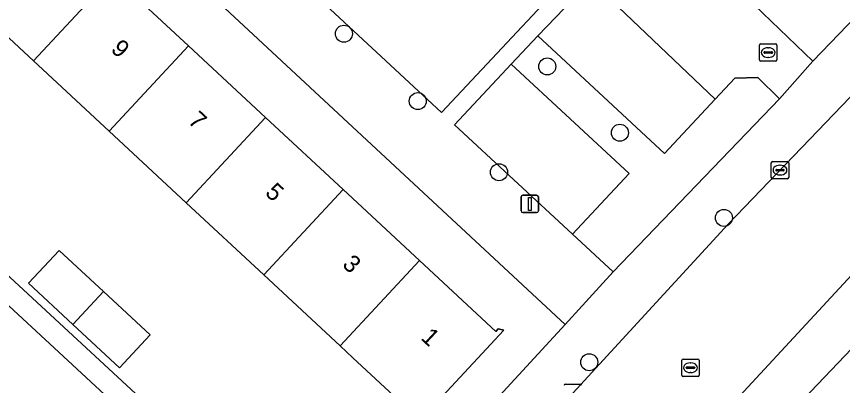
# Model space of a CAD drawing. Extents: x 159217 to 160349, y 381246 to 382172.
# Drawn here: x 159886.39 to 159933.87, y 381700.45 to 381721.67 of the extents above; entities that cross this region are included whole.
import ezdxf

# ---------------------------------------------------------------- set-up
doc = ezdxf.new("R2010")
doc.units = 0
for name, color, linetype in [('IMGEO_Boom', 7, 'Continuous'), ('IMGEO_Erf', 7, 'Continuous'), ('IMGEO_Groenvoorziening', 7, 'Continuous'), ('IMGEO_Kolk', 7, 'Continuous'), ('IMGEO_Lichtmast', 7, 'Continuous'), ('IMGEO_Pand', 7, 'Continuous'), ('IMGEO_Pand_nummerreeks', 7, 'Continuous'), ('IMGEO_Parkeervlak_open', 7, 'Continuous'), ('IMGEO_Rijbaan_lokaal_open', 7, 'Continuous'), ('IMGEO_Rioolput', 7, 'Continuous'), ('IMGEO_Voetpad_open', 7, 'Continuous')]:
    doc.layers.add(name, color=color, linetype=linetype)

msp = doc.modelspace()

# ---------------------------------------------------------------- linework, layer by layer
at = {"layer": 'IMGEO_Boom'}
for centre in [(159905.21, 381720.685), (159916.9, 381718.8), (159909.456, 381716.811), (159921.07, 381714.99), (159914.124, 381712.719), (159927.054, 381710.093), (159919.313, 381701.789)]:
    msp.add_circle(centre, 0.489, dxfattribs=at)
at = {"layer": 'IMGEO_Erf'}
for points in [[(159912.866, 381746.248), (159915.343, 381743.919), (159913.599, 381742.064), (159917.267, 381738.616), (159919.012, 381740.471), (159921.63, 381738.01), (159924.112, 381735.677), (159922.368, 381733.821), (159926.13, 381730.285), (159927.875, 381732.14), (159930.394, 381729.772), (159932.971, 381727.35), (159931.227, 381725.494), (159931.977, 381724.789), (159930.775, 381723.569), (159927.022, 381727.18), (159925.461, 381725.558), (159932.171, 381719.107), (159948.046, 381735.626), (159932.798, 381750)], [(159847.871, 381715.151), (159862.984, 381701.234), (159876.444, 381715.527), (159904.584, 381689.472), (159917.923, 381703.96), (159873.098, 381745.66)], [(159955.211, 381724.431), (159931.645, 381699.69), (159903.156, 381668.59)]]:
    msp.add_lwpolyline(points, dxfattribs=at)
for points in [[(159904.989, 381702.728), (159900.602, 381706.809), (159896.139, 381710.961), (159891.711, 381715.08), (159887.361, 381719.127), (159883.151, 381723.044), (159882.945, 381722.822), (159882.765, 381722.99), (159884.38, 381724.726), (159887.785, 381728.386), (159887.946, 381728.236), (159887.703, 381727.975), (159891.932, 381724.04), (159896.283, 381719.994), (159900.711, 381715.874), (159905.173, 381711.722), (159909.56, 381707.641), (159913.942, 381703.565), (159914.075, 381703.708), (159914.398, 381703.634), (159909.356, 381698.214), (159909.152, 381698.404), (159909.377, 381698.646), (159905.716, 381702.051)], [(159891.393, 381705.861), (159894.078, 381703.362), (159892.317, 381701.469), (159889.631, 381703.968), (159887.089, 381706.333), (159888.85, 381708.226)]]:
    msp.add_lwpolyline(points, close=True, dxfattribs=at)
at = {"layer": 'IMGEO_Groenvoorziening'}
for points in [[(159922.535, 381727.028), (159907.811, 381740.342), (159897.5, 381728.531), (159910.812, 381716.158), (159920.372, 381726.361), (159921.246, 381725.68)], [(159923.642, 381713.794), (159916.353, 381720.566), (159914.822, 381718.939), (159921.61, 381712.637), (159918.348, 381709.154), (159920.684, 381706.983), (159930.249, 381716.931), (159929.003, 381718.166), (159927.673, 381718.131), (159926.55, 381716.922)], [(159918.348, 381709.154), (159921.61, 381712.637), (159914.822, 381718.939), (159911.573, 381715.452)]]:
    msp.add_lwpolyline(points, close=True, dxfattribs=at)
msp.add_lwpolyline([(159903.728, 381688.543), (159877.305, 381713.035), (159875.829, 381712.89), (159864.051, 381700.243), (159868.505, 381696.104), (159876.898, 381705.634), (159896.16, 381688.389), (159887.008, 381678.914), (159888.492, 381677.536)], dxfattribs=at)
at = {"layer": 'IMGEO_Kolk'}
for p, q in [((159929.097, 381719.173), (159929.097, 381720.025)), ((159929.172, 381720.099), (159930.024, 381720.099)), ((159929.585, 381719.879), (159929.61, 381719.879)), ((159930.098, 381720.025), (159930.098, 381719.173)), ((159929.356, 381719.593), (159929.356, 381719.605)), ((159929.794, 381719.556), (159929.396, 381719.556)), ((159929.399, 381719.642), (159929.797, 381719.642)), ((159929.84, 381719.605), (159929.84, 381719.593)), ((159930.024, 381719.099), (159929.172, 381719.099)), ((159929.608, 381719.319), (159929.583, 381719.319)), ((159929.774, 381712.413), (159929.774, 381713.265)), ((159929.849, 381713.339), (159930.701, 381713.339)), ((159930.775, 381713.265), (159930.775, 381712.413)), ((159930.033, 381712.833), (159930.033, 381712.845)), ((159930.471, 381712.796), (159930.073, 381712.796)), ((159930.076, 381712.882), (159930.474, 381712.882)), ((159930.262, 381713.119), (159930.287, 381713.119)), ((159930.517, 381712.845), (159930.517, 381712.833)), ((159930.701, 381712.339), (159929.849, 381712.339)), ((159930.285, 381712.559), (159930.26, 381712.559)), ((159917.948, 381700.528), (159918.8, 381700.528))]:
    msp.add_line(p, q, dxfattribs=at)
for points in [[(159929.097, 381719.173), (159929.097, 381720.025)], [(159929.172, 381720.099), (159930.024, 381720.099)], [(159930.098, 381720.025), (159930.098, 381719.173)], [(159930.024, 381719.099), (159929.172, 381719.099)], [(159929.774, 381712.413), (159929.774, 381713.265)], [(159929.849, 381713.339), (159930.701, 381713.339)], [(159930.775, 381713.265), (159930.775, 381712.413)], [(159930.701, 381712.339), (159929.849, 381712.339)], [(159917.948, 381700.528), (159918.8, 381700.528)]]:
    msp.add_lwpolyline(points, dxfattribs=at)
for centre, radius, start, end in [((159929.174, 381720.023), 0.0765, 91.552, 178.448), ((159929.174, 381720.023), 0.0765, 91.552, 178.448), ((159930.022, 381720.023), 0.0765, 1.552, 88.448), ((159930.022, 381720.023), 0.0765, 1.552, 88.448), ((159929.396, 381719.602), 0.0403, 85.8775, 175.7526), ((159929.393, 381719.592), 0.0366, 178.938, 274.7102), ((159929.797, 381719.599), 0.043, 264.8664, 352.4533), ((159929.801, 381719.604), 0.0386, 1.7309, 96.639), ((159929.174, 381719.175), 0.0765, 181.552, 268.448), ((159929.174, 381719.175), 0.0765, 181.552, 268.448), ((159930.022, 381719.175), 0.0765, 271.552, 358.448), ((159930.022, 381719.175), 0.0765, 271.552, 358.448), ((159929.851, 381713.263), 0.0765, 91.552, 178.448), ((159929.851, 381713.263), 0.0765, 91.552, 178.448), ((159930.699, 381713.263), 0.0765, 1.552, 88.448), ((159930.699, 381713.263), 0.0765, 1.552, 88.448), ((159930.073, 381712.842), 0.0403, 85.8775, 175.7526), ((159930.07, 381712.832), 0.0366, 178.938, 274.7102), ((159930.474, 381712.839), 0.043, 264.8664, 352.4533), ((159930.478, 381712.844), 0.0386, 1.7309, 96.639), ((159929.851, 381712.415), 0.0765, 181.552, 268.448), ((159929.851, 381712.415), 0.0765, 181.552, 268.448), ((159930.699, 381712.415), 0.0765, 271.552, 358.448), ((159930.699, 381712.415), 0.0765, 271.552, 358.448), ((159917.95, 381700.452), 0.0765, 91.552, 178.448), ((159917.95, 381700.452), 0.0765, 91.552, 178.448), ((159918.798, 381700.452), 0.0765, 1.552, 88.448), ((159918.798, 381700.452), 0.0765, 1.552, 88.448)]:
    msp.add_arc(centre, radius, start, end, dxfattribs=at)
for centre, major_axis, ratio, start_param, end_param in [((159929.584, 381719.599), (-0.387, 0.002), 0.722429, 4.712389, 7.853982), ((159929.609, 381719.599), (-0.39, 0.002), 0.717154, 1.570796, 4.712389), ((159930.261, 381712.839), (-0.387, 0.002), 0.722429, 4.712389, 7.853982), ((159930.286, 381712.839), (-0.39, 0.002), 0.717154, 1.570796, 4.712389)]:
    msp.add_ellipse(centre, major_axis=major_axis, ratio=ratio, start_param=start_param, end_param=end_param, dxfattribs=at)
at = {"layer": 'IMGEO_Lichtmast'}
for p, q in [((159915.396, 381710.499), (159915.396, 381711.299)), ((159915.396, 381711.299), (159915.396, 381710.499)), ((159915.496, 381711.399), (159916.286, 381711.399)), ((159916.286, 381711.399), (159915.496, 381711.399)), ((159916.386, 381711.299), (159916.386, 381710.499)), ((159916.386, 381710.499), (159916.386, 381711.299)), ((159916.286, 381710.399), (159915.496, 381710.399)), ((159915.496, 381710.399), (159916.286, 381710.399))]:
    msp.add_line(p, q, dxfattribs=at)
msp.add_lwpolyline([(159915.816, 381711.274), (159915.966, 381711.274), (159915.966, 381710.524), (159915.816, 381710.524), (159915.816, 381711.274)], dxfattribs=at)
for centre, start, end in [((159915.496, 381711.299), 90, 180), ((159915.496, 381711.299), 90, 180), ((159916.286, 381711.299), 0, 90), ((159916.286, 381711.299), 360, 90), ((159915.496, 381710.499), 180, 270), ((159915.496, 381710.499), 180, 270), ((159916.286, 381710.499), 270, 0), ((159916.286, 381710.499), 270, 0)]:
    msp.add_arc(centre, 0.1, start, end, dxfattribs=at)
at = {"layer": 'IMGEO_Pand'}
for points in [[(159891.932, 381724.04), (159887.703, 381727.975), (159887.946, 381728.236), (159887.785, 381728.386), (159884.38, 381724.726), (159882.765, 381722.99), (159882.945, 381722.822), (159883.151, 381723.044), (159887.361, 381719.127)], [(159891.932, 381724.04), (159887.361, 381719.127), (159891.711, 381715.08), (159896.283, 381719.994)], [(159896.283, 381719.994), (159891.711, 381715.08), (159896.139, 381710.961), (159900.711, 381715.874)], [(159900.602, 381706.809), (159905.173, 381711.722), (159900.711, 381715.874), (159896.139, 381710.961)], [(159900.602, 381706.809), (159904.989, 381702.728), (159909.56, 381707.641), (159905.173, 381711.722)], [(159889.631, 381703.968), (159891.393, 381705.861), (159888.85, 381708.226), (159887.089, 381706.333)], [(159904.989, 381702.728), (159905.716, 381702.051), (159909.377, 381698.646), (159909.152, 381698.404), (159909.356, 381698.214), (159914.398, 381703.634), (159914.075, 381703.708), (159913.942, 381703.565), (159909.56, 381707.641)], [(159889.631, 381703.968), (159892.317, 381701.469), (159894.078, 381703.362), (159891.393, 381705.861)]]:
    msp.add_lwpolyline(points, close=True, dxfattribs=at)
at = {"layer": 'IMGEO_Parkeervlak_open'}
msp.add_lwpolyline([(159919.395, 381723.745), (159916.353, 381720.566), (159923.642, 381713.794), (159926.55, 381716.922)], close=True, dxfattribs=at)
at = {"layer": 'IMGEO_Rijbaan_lokaal_open'}
msp.add_lwpolyline([(159943.501, 381716.626), (159938.487, 381721.428), (159934.749, 381717.486), (159931.987, 381714.619), (159927.295, 381709.736), (159903.152, 381683.456), (159904.997, 381681.639), (159908.335, 381678.645), (159935.838, 381708.361)], dxfattribs=at)
at = {"layer": 'IMGEO_Rioolput'}
for p, q in [((159924.632, 381701.049), (159924.632, 381701.901)), ((159924.707, 381701.975), (159925.559, 381701.975)), ((159925.633, 381701.901), (159925.633, 381701.049)), ((159924.891, 381701.469), (159924.891, 381701.481)), ((159925.329, 381701.432), (159924.931, 381701.432)), ((159924.934, 381701.518), (159925.332, 381701.518)), ((159925.12, 381701.755), (159925.145, 381701.755)), ((159925.375, 381701.481), (159925.375, 381701.469)), ((159925.559, 381700.975), (159924.707, 381700.975)), ((159925.143, 381701.195), (159925.118, 381701.195))]:
    msp.add_line(p, q, dxfattribs=at)
for points in [[(159924.632, 381701.049), (159924.632, 381701.901)], [(159924.707, 381701.975), (159925.559, 381701.975)], [(159925.633, 381701.901), (159925.633, 381701.049)], [(159925.559, 381700.975), (159924.707, 381700.975)]]:
    msp.add_lwpolyline(points, dxfattribs=at)
for centre, radius, start, end in [((159924.709, 381701.899), 0.0765, 91.552, 178.448), ((159924.709, 381701.899), 0.0765, 91.552, 178.448), ((159925.557, 381701.899), 0.0765, 1.552, 88.448), ((159925.557, 381701.899), 0.0765, 1.552, 88.448), ((159924.931, 381701.478), 0.0403, 85.8775, 175.7526), ((159924.928, 381701.468), 0.0366, 178.938, 274.7102), ((159925.332, 381701.475), 0.043, 264.8664, 352.4533), ((159925.336, 381701.48), 0.0386, 1.7309, 96.639), ((159924.709, 381701.051), 0.0765, 181.552, 268.448), ((159924.709, 381701.051), 0.0765, 181.552, 268.448), ((159925.557, 381701.051), 0.0765, 271.552, 358.448), ((159925.557, 381701.051), 0.0765, 271.552, 358.448)]:
    msp.add_arc(centre, radius, start, end, dxfattribs=at)
for centre, major_axis, ratio, start_param, end_param in [((159925.119, 381701.475), (-0.387, 0.002), 0.722429, 4.712389, 7.853982), ((159925.144, 381701.475), (-0.39, 0.002), 0.717154, 1.570796, 4.712389)]:
    msp.add_ellipse(centre, major_axis=major_axis, ratio=ratio, start_param=start_param, end_param=end_param, dxfattribs=at)
at = {"layer": 'IMGEO_Voetpad_open'}
for points in [[(159873.098, 381745.66), (159917.923, 381703.96), (159920.684, 381706.983), (159918.348, 381709.154), (159911.573, 381715.452), (159914.822, 381718.939), (159916.353, 381720.566), (159919.395, 381723.745), (159926.55, 381716.922), (159927.673, 381718.131), (159929.003, 381718.166), (159930.249, 381716.931), (159932.171, 381719.107), (159925.461, 381725.558)], [(159948.046, 381735.626), (159932.171, 381719.107), (159930.249, 381716.931), (159920.684, 381706.983), (159917.923, 381703.96), (159904.584, 381689.472)], [(159920.372, 381726.361), (159910.812, 381716.158), (159897.5, 381728.531)], [(159903.156, 381668.59), (159931.645, 381699.69), (159955.211, 381724.431)], [(159903.152, 381683.456), (159927.295, 381709.736), (159931.987, 381714.619), (159934.749, 381717.486)], [(159935.838, 381708.361), (159908.335, 381678.645), (159908.184, 381678.482), (159906.356, 381676.508), (159904.994, 381675.037), (159901.473, 381671.232)]]:
    msp.add_lwpolyline(points, dxfattribs=at)
msp.add_lwpolyline([(159862.984, 381701.234), (159864.051, 381700.243), (159875.829, 381712.89), (159877.305, 381713.035), (159903.728, 381688.543), (159904.584, 381689.472), (159876.444, 381715.527)], close=True, dxfattribs=at)

# ---------------------------------------------------------------- texts
at = {"layer": 'IMGEO_Pand_nummerreeks'}
for s, p in [('9', (159891.759, 381719.723)), ('7', (159896.194, 381715.597)), ('5', (159900.629, 381711.471)), ('3', (159905.064, 381707.345)), ('1', (159909.582, 381703.141))]:
    msp.add_text(s, height=1, rotation=317.0681, dxfattribs=at).set_placement(p)

doc.saveas('drawing.dxf')
